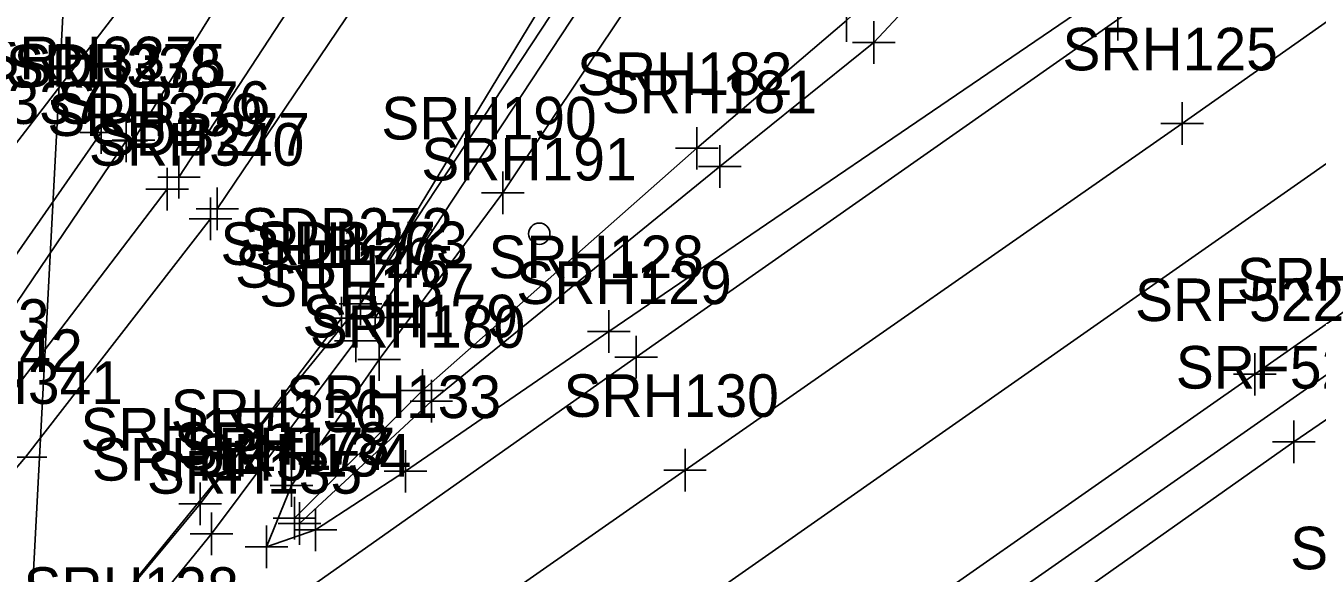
# Model space of a CAD drawing. Extents: x 941041 to 969446, y 397014 to 416764.
# Drawn here: x 951397.4 to 951518.7, y 403015.6 to 403067 of the extents above; entities that cross this region are included whole.
import ezdxf

# ---------------------------------------------------------------- set-up
doc = ezdxf.new("R2010")
doc.units = 0
for name, color, linetype in [('SURVEY - DRAINAGE - Area Shapes', 7, 'Continuous'), ('SURVEY - DTM - Breaklines', 7, 'Continuous'), ('SURVEY - DTM - Breaklines - Points - Locators', 7, 'Continuous'), ('SURVEY - DTM - Breaklines - Points - Numbers', 7, 'Continuous'), ('SURVEY - DTM - Spot Points - Locators', 7, 'Continuous'), ('SURVEY - DTM - Spot Points - Point Numbers', 7, 'Continuous'), ('SURVEY - TRAFFIC CONTROL - Pavement Marking - Points - Locators', 7, 'Continuous'), ('SURVEY - TRAFFIC CONTROL - Pavement Marking - Points - Numbers', 7, 'Continuous'), ('SURVEY - TRANSPORTATION - Features', 7, 'Continuous'), ('SURVEY - TRANSPORTATION - Features - Points - Locators', 7, 'Continuous'), ('SURVEY - TRANSPORTATION - Features - Points - Numbers', 7, 'Continuous'), ('SURVEY - TRANSPORTATION - Roads', 7, 'Continuous'), ('SURVEY - TRANSPORTATION - Roads - Points - Locators', 7, 'Continuous'), ('SURVEY - TRANSPORTATION - Roads - Points - Numbers', 7, 'Continuous'), ('SURVEY - UTILITIES - Electric (Overhead) with Text', 7, 'Continuous')]:
    doc.layers.add(name, color=color, linetype=linetype)

msp = doc.modelspace()

# ---------------------------------------------------------------- linework, layer by layer
at = {"layer": 'SURVEY - DRAINAGE - Area Shapes'}
for points in [[(951145.6, 402792.15), (951562.19, 403084.02), (952475.83, 403724.71), (952754.77, 403922.8), (952578.99, 403846.21), (952455.44, 403792), (952334.19, 403750.29), (951972.51, 403632.53), (951887.41, 403584.59)], [(950765.73, 402528.11), (951145.6, 402792.15), (951242.57, 402873.52), (951348.31, 402952.21), (951398.95, 403004.27), (951428.85, 403040.93), (951473.12, 403113.97), (951570.1, 403333.86), (951394.91, 403299.54), (951364.56, 403085.05), (950690.3, 402604.57), (950747.14, 402539.76), (950765.73, 402528.11)]]:
    msp.add_lwpolyline(points, dxfattribs=at)
at = {"layer": 'SURVEY - DTM - Breaklines'}
for points in [[(950944.44, 402708.35), (950986.6, 402737.09), (951031.98, 402767.67), (951074.18, 402796.92), (951116.54, 402825.71), (951158.8, 402855.37), (951201.22, 402884.32), (951244.36, 402916.65), (951286.66, 402946.54), (951324.24, 402977.13), (951365.36, 403017.29), (951394.06, 403052.83), (951410.05, 403073.63), (951458.13, 403162.28), (951483.55, 403213.16), (951504.25, 403257.1), (951548.43, 403354.82)], [(951430.59, 403035.7), (951442.22, 403051.37), (951457.85, 403074.8), (951472.49, 403099.85), (951492.97, 403141.71), (951514.46, 403187.43), (951537.05, 403231.53), (951566.11, 403281.83), (951596.84, 403327.4)], [(951854.25, 403319.66), (951811.69, 403290.89), (951768.65, 403259.5), (951723.04, 403227.57), (951679.29, 403196.14), (951634.6, 403164.93), (951590.23, 403133.88), (951544.48, 403102.6), (951498.11, 403069.66), (951452.15, 403038.35), (951433.07, 403025.21), (951424.63, 403019.72), (951420.03, 403018.11), (951422.38, 403023.89), (951430.59, 403035.7)], [(951422.64, 403020.82), (951434.67, 403032.79), (951460.41, 403055.54), (951474.47, 403067.53), (951485.83, 403078.25), (951489.19, 403085.37)], [(951423.13, 403020.32), (951435.5, 403031.81), (951462.57, 403053.84), (951477.04, 403065.48), (951487.59, 403076.78), (951493.3, 403085.22)], [(951404.5, 403057.02), (951388.59, 403034.18), (951373.81, 403016.3), (951353.68, 402995.42), (951325.73, 402969.82), (951296.63, 402946.16), (951268.96, 402924.9), (951228.2, 402894.58), (951186.77, 402863.94), (951145.14, 402834.63), (951106.17, 402807.78), (951067.06, 402780.74), (951027.03, 402752.5), (950987.44, 402723.92), (950948.21, 402695.85), (950901.61, 402662.26), (950863.92, 402634.17), (950821.87, 402602.73), (950781, 402573.02)]]:
    msp.add_lwpolyline(points, dxfattribs=at)
at = {"layer": 'SURVEY - DTM - Breaklines - Points - Locators'}
for p, q in [((951474.47, 403069.53), (951474.47, 403065.53)), ((951477.04, 403067.48), (951477.04, 403063.48)), ((951479.04, 403065.48), (951475.04, 403065.48)), ((951404.5, 403059.02), (951404.5, 403055.02)), ((951406.5, 403057.02), (951402.5, 403057.02)), ((951460.41, 403057.54), (951460.41, 403053.54)), ((951462.41, 403055.54), (951458.41, 403055.54)), ((951462.57, 403055.84), (951462.57, 403051.84)), ((951442.22, 403053.37), (951442.22, 403049.37)), ((951464.57, 403053.84), (951460.57, 403053.84)), ((951444.22, 403051.37), (951440.22, 403051.37)), ((951452.15, 403040.35), (951452.15, 403036.35)), ((951454.15, 403038.35), (951450.15, 403038.35)), ((951430.59, 403037.7), (951430.59, 403033.7)), ((951432.59, 403035.7), (951428.59, 403035.7)), ((951434.67, 403034.79), (951434.67, 403030.79)), ((951435.5, 403033.81), (951435.5, 403029.81)), ((951436.67, 403032.79), (951432.67, 403032.79)), ((951437.5, 403031.81), (951433.5, 403031.81)), ((951433.07, 403027.21), (951433.07, 403023.21)), ((951422.38, 403025.89), (951422.38, 403021.89)), ((951435.07, 403025.21), (951431.07, 403025.21)), ((951424.38, 403023.89), (951420.38, 403023.89)), ((951422.64, 403022.82), (951422.64, 403018.82)), ((951423.13, 403022.32), (951423.13, 403018.32)), ((951424.63, 403021.72), (951424.63, 403017.72)), ((951424.64, 403020.82), (951420.64, 403020.82)), ((951425.13, 403020.32), (951421.13, 403020.32)), ((951420.03, 403020.11), (951420.03, 403016.11)), ((951426.63, 403019.72), (951422.63, 403019.72)), ((951422.03, 403018.11), (951418.03, 403018.11))]:
    msp.add_line(p, q, dxfattribs=at)
at = {"layer": 'SURVEY - DTM - Spot Points - Locators'}
msp.add_circle((951445.63, 403047.52), 1, dxfattribs=at)
at = {"layer": 'SURVEY - TRAFFIC CONTROL - Pavement Marking - Points - Locators'}
for p, q in [((951505.98, 403059.86), (951505.98, 403055.86)), ((951507.98, 403057.86), (951503.98, 403057.86)), ((951414.76, 403050.91), (951414.76, 403046.91)), ((951416.76, 403048.91), (951412.76, 403048.91)), ((951427.05, 403041.59), (951427.05, 403037.59)), ((951429.05, 403039.59), (951425.05, 403039.59)), ((951399.41, 403026.54), (951395.41, 403026.54)), ((951459.31, 403027.32), (951459.31, 403023.32)), ((951461.31, 403025.32), (951457.31, 403025.32)), ((951413.8, 403024.16), (951413.8, 403020.16)), ((951415.8, 403022.16), (951411.8, 403022.16))]:
    msp.add_line(p, q, dxfattribs=at)
at = {"layer": 'SURVEY - TRANSPORTATION - Features'}
for points in [[(951407.53, 403056.32), (951428.11, 403089.5), (951448.8, 403128.61), (951468.73, 403167.64), (951489.23, 403207.6), (951507.58, 403245.49), (951526.1, 403284.13), (951545.94, 403318.9), (951572.78, 403357.41), (951605.11, 403393.09), (951638.87, 403424.23), (951646.66, 403429.02)], [(951846.55, 403258.26), (951803.24, 403226.1), (951748.25, 403189.15), (951693.85, 403151.36), (951652.28, 403122.5), (951598.3, 403082.91), (951563.02, 403059.84), (951516.46, 403027.98), (951469.63, 402994.87), (951420.56, 402960.47), (951375.73, 402928.74), (951325.75, 402893.61), (951279.89, 402861.42), (951230.97, 402826.96), (951186.74, 402796.51), (951134.07, 402759.39), (951086.9, 402726.09), (951037.69, 402691.08), (950990.96, 402659.35), (950941.16, 402624.61), (950894.08, 402591.27), (950846.1, 402558.07)], [(951406.86, 403056.25), (951390.68, 403032.37), (951376, 403015.34), (951355.22, 402994.23), (951327.1, 402968.39), (951298.08, 402944.15), (951270.44, 402922.46), (951229.64, 402892.03), (951187.14, 402861.33), (951146.52, 402833.1), (951107.71, 402806.53), (951068.28, 402778.93), (951028.06, 402751.02), (950988.38, 402722.54), (950949, 402694.44), (950902.92, 402661.08), (950864.64, 402632.92), (950822.64, 402601.73), (950781.7, 402572.06), (950745.88, 402544.94), (950716.67, 402522.96)]]:
    msp.add_lwpolyline(points, dxfattribs=at)
at = {"layer": 'SURVEY - TRANSPORTATION - Features - Points - Locators'}
for p, q in [((951406.86, 403058.25), (951406.86, 403054.25)), ((951407.53, 403058.32), (951407.53, 403054.32)), ((951408.86, 403056.25), (951404.86, 403056.25)), ((951409.53, 403056.32), (951405.53, 403056.32)), ((951516.46, 403029.98), (951516.46, 403025.98)), ((951518.46, 403027.98), (951514.46, 403027.98))]:
    msp.add_line(p, q, dxfattribs=at)
at = {"layer": 'SURVEY - TRANSPORTATION - Roads'}
for points in [[(951411.81, 403052.83), (951433.79, 403086.48), (951455, 403125.01), (951474.14, 403165.06), (951492.87, 403205.4), (951511.64, 403243.43), (951531.76, 403279.81), (951554.15, 403314.52), (951581.05, 403351.18), (951610.77, 403387.99), (951640.83, 403422.39), (951654.46, 403436.04), (951686.11, 403466.26), (951719.67, 403495.18), (951751.88, 403518.68), (951783.82, 403541.39), (951819.82, 403566.39), (951828.66, 403572.13), (951842.23, 403584.06), (951853.04, 403597.86), (951863.43, 403615.24), (951873.23, 403643.85), (951879.03, 403658.08)], [(951869.71, 403493.49), (951861.36, 403510.42), (951855.58, 403517.81), (951845.79, 403526.25), (951834.21, 403529.2), (951819.67, 403529.68), (951807.29, 403527.02), (951792.72, 403520.39), (951763.37, 403499.68), (951729.49, 403473.11), (951698.62, 403447.32), (951672.44, 403422.33), (951644.91, 403392.88), (951618.71, 403362.08), (951592.85, 403328.6), (951570.38, 403296.46), (951549.6, 403263.13), (951529.7, 403227.67), (951511.27, 403189.65), (951492.53, 403151.02), (951475.23, 403112.91), (951456.86, 403080.1), (951430.23, 403039.66)], [(951856.58, 403318.44), (951813.82, 403287.86), (951769.69, 403256.37), (951724.84, 403224.97), (951680.46, 403193.91), (951636.19, 403162.95), (951591.17, 403131.45), (951546.45, 403100.31), (951499.95, 403067.65), (951454.73, 403035.92), (951409.97, 403004.36), (951407.16, 403002.58), (951402.42, 402999.93), (951400.7, 402999.81), (951400.38, 403001.38), (951403.73, 403005.63), (951414.87, 403019.34), (951428.42, 403037.46)], [(951415.41, 403049.86), (951438.72, 403084.42), (951459.69, 403122.68), (951478.46, 403162.93), (951497.08, 403202.83), (951516.32, 403241.14), (951536.17, 403276.66), (951558.52, 403311.6)], [(951852.43, 403301), (951819.41, 403277.96), (951776.62, 403247.77), (951731.48, 403215.95), (951686.14, 403184.27), (951642.63, 403153.78), (951597.04, 403121.9), (951552.4, 403090.62), (951505.98, 403057.86), (951459.31, 403025.32), (951415.58, 402994.74), (951373.75, 402965.42), (951324.76, 402931.32), (951320.37, 402928.23), (951328.47, 402934.74), (951348.31, 402952.21), (951363.26, 402966.5), (951380.79, 402984.16), (951398.95, 403004.27), (951413.8, 403022.16), (951427.05, 403039.59)], [(951568.36, 403297.53), (951547.6, 403264.28), (951527.73, 403228.63), (951509.1, 403190.77), (951490.86, 403151.74), (951473.12, 403113.97), (951455.58, 403081.53), (951428.85, 403040.93)], [(951845.2, 403267.54), (951801.31, 403236.61), (951744.54, 403196.74), (951690.16, 403158.52), (951647.93, 403128.95), (951593.74, 403091.02), (951558.54, 403066.4), (951512.79, 403034.32), (951465.64, 403001.33), (951417.08, 402967.23), (951371.33, 402935.17), (951322.53, 402900.91), (951275.39, 402867.97), (951226.98, 402834.03), (951182.33, 402802.7), (951130.47, 402766.38), (951082.48, 402732.74), (951033.85, 402698.52), (950986.81, 402665.5), (950937.2, 402630.87), (950889.84, 402597.74), (950842.47, 402564.81)], [(951780.68, 403217.38), (951738.23, 403187.45), (951697.12, 403158.56), (951654.96, 403128.89), (951608.97, 403096.67), (951563.06, 403064.58), (951522.34, 403036.25), (951478.19, 403005.31), (951433.46, 402973.96), (951388.82, 402942.6), (951343.63, 402911.08), (951297.84, 402878.82), (951253.17, 402847.45), (951208.79, 402816.34), (951164.62, 402785.4), (951117.76, 402752.44), (951062.59, 402713.8), (951015.56, 402680.82), (950970.91, 402649.47), (950922.71, 402615.44), (950871.58, 402580), (950823.38, 402546.92)], [(951410.7, 403051.7), (951393.8, 403029.54), (951379.42, 403012.69), (951359.06, 402991.46), (951330.74, 402964.31), (951301.59, 402939.74), (951273.95, 402918.57), (951232.23, 402888.27), (951188.46, 402857.67), (951149.32, 402830.16), (951110.42, 402802.41), (951071.27, 402775.13), (951030.97, 402746.68), (950990.91, 402718.7), (950951.71, 402691.24), (950905.16, 402658.93), (950866.67, 402631.07), (950824.58, 402600.25), (950783.31, 402570.16)], [(951414.76, 403048.91), (951397.41, 403026.54), (951382.84, 403009.48), (951362.61, 402987.81), (951333.74, 402960.2), (951304.6, 402935.06), (951276.51, 402913.06), (951235.4, 402883.45), (951192.72, 402853.54), (951151.98, 402824.99), (951113.28, 402797.96), (951074.6, 402770.69), (951034.02, 402742.32), (950993.7, 402714.11), (950954.4, 402686.24), (950909.08, 402652.74), (950870.89, 402623.6), (950829.23, 402591.97), (950787.49, 402560.18)]]:
    msp.add_lwpolyline(points, dxfattribs=at)
at = {"layer": 'SURVEY - TRANSPORTATION - Roads - Points - Locators'}
for p, q in [((951499.95, 403069.65), (951499.95, 403065.65)), ((951411.81, 403054.83), (951411.81, 403050.83)), ((951410.7, 403053.7), (951410.7, 403049.7)), ((951412.7, 403051.7), (951408.7, 403051.7)), ((951413.81, 403052.83), (951409.81, 403052.83)), ((951415.41, 403051.86), (951415.41, 403047.86)), ((951417.41, 403049.86), (951413.41, 403049.86)), ((951428.85, 403042.93), (951428.85, 403038.93)), ((951430.85, 403040.93), (951426.85, 403040.93)), ((951430.23, 403041.66), (951430.23, 403037.66)), ((951432.23, 403039.66), (951428.23, 403039.66)), ((951428.42, 403039.46), (951428.42, 403035.46)), ((951430.42, 403037.46), (951426.42, 403037.46)), ((951454.73, 403037.92), (951454.73, 403033.92)), ((951456.73, 403035.92), (951452.73, 403035.92)), ((951512.79, 403036.32), (951512.79, 403032.32)), ((951514.79, 403034.32), (951510.79, 403034.32)), ((951414.87, 403021.34), (951414.87, 403017.34)), ((951416.87, 403019.34), (951412.87, 403019.34))]:
    msp.add_line(p, q, dxfattribs=at)
at = {"layer": 'SURVEY - UTILITIES - Electric (Overhead) with Text'}
msp.add_line((951403.15, 403110.87), (951380.24, 402675.06), dxfattribs=at)

# ---------------------------------------------------------------- texts
at = {"layer": 'SURVEY - DTM - Breaklines - Points - Numbers'}
for s, p in [('SRH337', (951393.26, 403062.02)), ('SRH182', (951449.17, 403060.54)), ('SRH181', (951451.49, 403058.84)), ('SMH1337', (951380.86, 403057.83)), ('SRH190', (951430.8, 403056.37)), ('SRH128', (951440.86, 403043.35)), ('SRH137', (951419.35, 403040.7)), ('SRH179', (951423.41, 403037.79)), ('SRH180', (951424.09, 403036.81)), ('SRH133', (951421.83, 403030.21)), ('SRH136', (951411.03, 403028.89)), ('SRH178', (951411.35, 403025.82)), ('SRH177', (951411.89, 403025.32)), ('SRH134', (951413.39, 403024.72)), ('SRH135', (951408.79, 403023.11)), ('SRF520', (951516.11, 403016.01))]:
    msp.add_text(s, height=4, dxfattribs=at).set_placement(p)
at = {"layer": 'SURVEY - DTM - Spot Points - Point Numbers'}
for s, p in [('SRH191', (951434.55, 403052.52)), ('SRH138', (951397.21, 403012.2))]:
    msp.add_text(s, height=4, dxfattribs=at).set_placement(p)
at = {"layer": 'SURVEY - TRAFFIC CONTROL - Pavement Marking - Points - Numbers'}
for s, p in [('SRH125', (951494.74, 403062.86)), ('SRH340', (951403.35, 403053.91)), ('SRH156', (951415.7, 403044.59)), ('SRH341', (951386.33, 403031.54)), ('SRH130', (951447.9, 403030.32)), ('SRH155', (951402.56, 403027.16))]:
    msp.add_text(s, height=4, dxfattribs=at).set_placement(p)
at = {"layer": 'SURVEY - TRANSPORTATION - Features - Points - Numbers'}
for s, p in [('SRH338', (951395.57, 403061.25)), ('SDB275', (951396.29, 403061.32)), ('SRH343', (951379.44, 403037.37)), ('SRF521', (951505.38, 403032.98))]:
    msp.add_text(s, height=4, dxfattribs=at).set_placement(p)
at = {"layer": 'SURVEY - TRANSPORTATION - Roads - Points - Numbers'}
for s, p in [('SDB276', (951400.46, 403057.83)), ('SRH339', (951399.45, 403056.7)), ('SDB277', (951404.17, 403054.86)), ('SDB272', (951417.61, 403045.93)), ('SDB273', (951418.99, 403044.66)), ('SRH146', (951417.07, 403042.46)), ('SRH129', (951443.47, 403040.92)), ('SRH552', (951511.1, 403041.25)), ('SRF522', (951501.55, 403039.32)), ('SRH342', (951382.56, 403034.54)), ('SRH145', (951403.63, 403024.34))]:
    msp.add_text(s, height=4, dxfattribs=at).set_placement(p)

doc.saveas('drawing.dxf')
